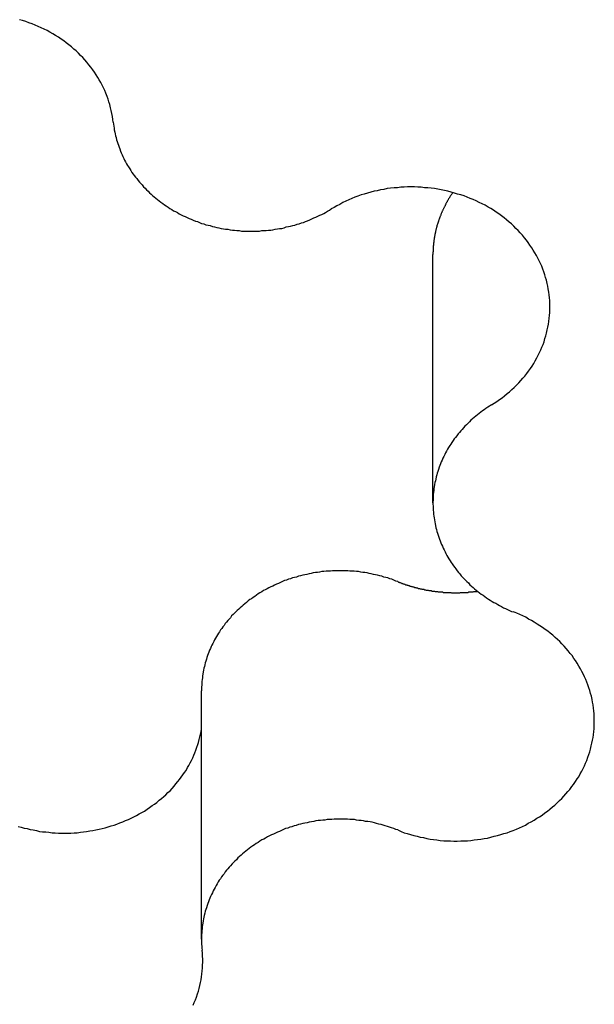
# Model space of a CAD drawing. Extents: x 1107 to 4046, y 937 to 3355.
# Tile 267 of 656: x 2207.48 to 2208.75, y 1796.53 to 1798.71. Entities that reach past the tile are written whole.
import ezdxf

# ---------------------------------------------------------------- set-up
doc = ezdxf.new("R2010")
doc.units = 0
doc.layers.add('KF_VIDA_L___C_REAR', color=7, linetype='CONTINUOUS')

# ---------------------------------------------------------------- blocks, each defined once
blk = doc.blocks.new('KF_VIDA_L___C_REAR')
at = {"layer": 'KF_VIDA_L___C_REAR'}
for p, q in [((21.415402, 108.423103), (21.415402, 108.973103)), ((20.902713, 107.457152), (20.902713, 108.007152))]:
    blk.add_line(p, q, dxfattribs=at)
for points in [[(20.7071, 109.266, 0), (20.7063, 109.272, 0), (20.7054, 109.279, 0), (20.7042, 109.285, 0), (20.7029, 109.292, 0), (20.7013, 109.298, 0), (20.6996, 109.305, 0), (20.6978, 109.311, 0), (20.6957, 109.317, 0), (20.6935, 109.323, 0), (20.6911, 109.33, 0), (20.6885, 109.336, 0), (20.6857, 109.342, 0), (20.6828, 109.348, 0), (20.6797, 109.354, 0), (20.6764, 109.36, 0), (20.673, 109.365, 0), (20.6694, 109.371, 0), (20.6656, 109.377, 0), (20.6617, 109.382, 0), (20.6576, 109.388, 0), (20.6534, 109.393, 0), (20.649, 109.399, 0), (20.6445, 109.404, 0), (20.6398, 109.409, 0), (20.635, 109.414, 0), (20.63, 109.419, 0), (20.625, 109.424, 0), (20.6197, 109.428, 0), (20.6144, 109.433, 0), (20.6089, 109.437, 0), (20.6033, 109.442, 0), (20.5975, 109.446, 0), (20.5917, 109.45, 0), (20.5857, 109.454, 0), (20.5796, 109.458, 0), (20.5734, 109.462, 0), (20.5671, 109.465, 0), (20.5607, 109.469, 0), (20.5543, 109.472, 0), (20.5477, 109.475, 0), (20.541, 109.478, 0), (20.5343, 109.481, 0), (20.5274, 109.484, 0), (20.5205, 109.486, 0), (20.5135, 109.489, 0), (20.5065, 109.491, 0), (20.4994, 109.493, 0)], [(20.7071, 109.266, 0), (20.7076, 109.262, 0), (20.7082, 109.257, 0), (20.7089, 109.253, 0), (20.7096, 109.249, 0), (20.7105, 109.244, 0), (20.7114, 109.24, 0), (20.7124, 109.236, 0), (20.7134, 109.232, 0), (20.7146, 109.227, 0), (20.7158, 109.223, 0), (20.7171, 109.219, 0), (20.7185, 109.215, 0), (20.72, 109.211, 0), (20.7216, 109.207, 0), (20.7232, 109.202, 0), (20.7249, 109.198, 0), (20.7267, 109.194, 0), (20.7285, 109.19, 0), (20.7305, 109.186, 0), (20.7325, 109.182, 0), (20.7346, 109.178, 0), (20.7367, 109.174, 0), (20.7389, 109.17, 0), (20.7413, 109.167, 0), (20.7436, 109.163, 0), (20.7461, 109.159, 0), (20.7486, 109.155, 0), (20.7512, 109.151, 0), (20.7539, 109.148, 0), (20.7566, 109.144, 0), (20.7594, 109.141, 0), (20.7623, 109.137, 0), (20.7652, 109.133, 0), (20.7682, 109.13, 0), (20.7713, 109.127, 0), (20.7744, 109.123, 0), (20.7776, 109.12, 0), (20.7809, 109.116, 0), (20.7842, 109.113, 0), (20.7876, 109.11, 0), (20.791, 109.107, 0), (20.7945, 109.104, 0), (20.7981, 109.101, 0), (20.8017, 109.098, 0), (20.8054, 109.095, 0), (20.8091, 109.092, 0), (20.8129, 109.089, 0), (20.8167, 109.086, 0), (20.8206, 109.083, 0), (20.8245, 109.081, 0), (20.8285, 109.078, 0), (20.8326, 109.075, 0), (20.8367, 109.073, 0), (20.8408, 109.07, 0), (20.845, 109.068, 0), (20.8492, 109.066, 0), (20.8535, 109.063, 0), (20.8578, 109.061, 0), (20.8622, 109.059, 0), (20.8666, 109.057, 0), (20.871, 109.055, 0), (20.8755, 109.053, 0), (20.88, 109.051, 0), (20.8845, 109.049, 0), (20.8891, 109.047, 0), (20.8937, 109.046, 0), (20.8984, 109.044, 0), (20.903, 109.042, 0), (20.9077, 109.041, 0), (20.9125, 109.039, 0), (20.9172, 109.038, 0), (20.922, 109.037, 0), (20.9268, 109.035, 0), (20.9317, 109.034, 0), (20.9365, 109.033, 0), (20.9414, 109.032, 0), (20.9463, 109.031, 0), (20.9512, 109.03, 0), (20.9561, 109.029, 0), (20.9611, 109.029, 0), (20.966, 109.028, 0), (20.971, 109.027, 0), (20.976, 109.027, 0), (20.981, 109.026, 0), (20.9859, 109.026, 0), (20.991, 109.025, 0), (20.996, 109.025, 0), (21.001, 109.025, 0), (21.006, 109.025, 0), (21.011, 109.025, 0), (21.016, 109.025, 0), (21.0211, 109.025, 0), (21.0261, 109.025, 0), (21.0311, 109.025, 0), (21.0361, 109.026, 0), (21.0411, 109.026, 0), (21.0461, 109.026, 0), (21.0511, 109.027, 0), (21.0561, 109.027, 0), (21.061, 109.028, 0), (21.066, 109.029, 0), (21.0709, 109.03, 0), (21.0758, 109.031, 0), (21.0808, 109.031, 0), (21.0856, 109.032, 0), (21.0905, 109.034, 0), (21.0954, 109.035, 0), (21.1002, 109.036, 0), (21.105, 109.037, 0), (21.1098, 109.038, 0), (21.1145, 109.04, 0), (21.1192, 109.041, 0), (21.1239, 109.043, 0), (21.1286, 109.044, 0), (21.1332, 109.046, 0), (21.1378, 109.048, 0), (21.1424, 109.05, 0), (21.1469, 109.052, 0), (21.1514, 109.054, 0), (21.1559, 109.056, 0), (21.1603, 109.058, 0), (21.1647, 109.06, 0), (21.169, 109.062, 0), (21.1733, 109.064, 0), (21.1776, 109.066, 0), (21.1818, 109.069, 0), (21.186, 109.071, 0), (21.1901, 109.074, 0)], [(21.5449, 108.64, 0), (21.551, 108.644, 0), (21.557, 108.648, 0), (21.5628, 108.652, 0), (21.5686, 108.656, 0), (21.5742, 108.66, 0), (21.5797, 108.665, 0), (21.5851, 108.669, 0), (21.5903, 108.674, 0), (21.5955, 108.679, 0), (21.6004, 108.684, 0), (21.6053, 108.689, 0), (21.6099, 108.694, 0), (21.6145, 108.699, 0), (21.6189, 108.704, 0), (21.6231, 108.71, 0), (21.6272, 108.715, 0), (21.6312, 108.721, 0), (21.6349, 108.726, 0), (21.6385, 108.732, 0), (21.642, 108.738, 0), (21.6453, 108.744, 0), (21.6484, 108.75, 0), (21.6513, 108.756, 0), (21.6541, 108.762, 0), (21.6567, 108.768, 0), (21.6592, 108.774, 0), (21.6614, 108.78, 0), (21.6635, 108.787, 0), (21.6654, 108.793, 0), (21.6671, 108.799, 0), (21.6687, 108.806, 0), (21.67, 108.812, 0), (21.6712, 108.819, 0), (21.6722, 108.825, 0), (21.673, 108.832, 0), (21.6736, 108.838, 0), (21.6741, 108.845, 0), (21.6743, 108.851, 0), (21.6744, 108.858, 0), (21.6743, 108.864, 0), (21.674, 108.871, 0), (21.6735, 108.877, 0), (21.6728, 108.884, 0), (21.672, 108.89, 0), (21.6709, 108.897, 0), (21.6697, 108.903, 0), (21.6683, 108.909, 0), (21.6667, 108.916, 0), (21.665, 108.922, 0), (21.663, 108.928, 0), (21.6609, 108.935, 0), (21.6586, 108.941, 0), (21.6562, 108.947, 0), (21.6535, 108.953, 0), (21.6507, 108.959, 0), (21.6477, 108.965, 0), (21.6446, 108.971, 0), (21.6412, 108.977, 0), (21.6377, 108.983, 0), (21.6341, 108.988, 0), (21.6303, 108.994, 0), (21.6263, 109, 0), (21.6222, 109.005, 0), (21.6179, 109.01, 0), (21.6135, 109.016, 0), (21.6089, 109.021, 0), (21.6042, 109.026, 0), (21.5993, 109.031, 0), (21.5943, 109.036, 0), (21.5892, 109.041, 0), (21.5839, 109.045, 0), (21.5785, 109.05, 0), (21.573, 109.054, 0), (21.5673, 109.059, 0), (21.5615, 109.063, 0), (21.5556, 109.067, 0), (21.5496, 109.071, 0), (21.5435, 109.075, 0), (21.5373, 109.078, 0), (21.531, 109.082, 0), (21.5245, 109.085, 0), (21.518, 109.088, 0), (21.5114, 109.092, 0), (21.5047, 109.095, 0), (21.4979, 109.097, 0), (21.4911, 109.1, 0), (21.4842, 109.103, 0), (21.4772, 109.105, 0), (21.4701, 109.107, 0), (21.463, 109.109, 0), (21.4558, 109.111, 0), (21.4485, 109.113, 0), (21.4412, 109.115, 0), (21.4339, 109.116, 0), (21.4265, 109.118, 0), (21.4191, 109.119, 0), (21.4117, 109.12, 0), (21.4042, 109.121, 0), (21.3967, 109.121, 0), (21.3892, 109.122, 0), (21.3817, 109.122, 0), (21.3742, 109.123, 0), (21.3666, 109.123, 0), (21.3591, 109.123, 0), (21.3516, 109.122, 0), (21.3441, 109.122, 0), (21.3366, 109.121, 0), (21.3291, 109.121, 0), (21.3216, 109.12, 0), (21.3142, 109.119, 0), (21.3068, 109.117, 0), (21.2994, 109.116, 0), (21.2921, 109.114, 0), (21.2848, 109.113, 0), (21.2776, 109.111, 0), (21.2704, 109.109, 0), (21.2633, 109.107, 0), (21.2563, 109.105, 0), (21.2493, 109.102, 0), (21.2424, 109.1, 0), (21.2355, 109.097, 0), (21.2288, 109.094, 0), (21.2221, 109.091, 0), (21.2155, 109.088, 0), (21.209, 109.084, 0), (21.2026, 109.081, 0), (21.1963, 109.077, 0), (21.1901, 109.074, 0)], [(21.4595, 109.11, 0), (21.4588, 109.109, 0), (21.4582, 109.108, 0), (21.4575, 109.107, 0), (21.4569, 109.107, 0), (21.4562, 109.106, 0), (21.4556, 109.105, 0), (21.4549, 109.104, 0), (21.4543, 109.103, 0), (21.4537, 109.102, 0), (21.453, 109.101, 0), (21.4524, 109.1, 0), (21.4518, 109.099, 0), (21.4512, 109.098, 0), (21.4506, 109.097, 0), (21.45, 109.096, 0), (21.4494, 109.095, 0), (21.4488, 109.094, 0), (21.4482, 109.093, 0), (21.4476, 109.092, 0), (21.447, 109.091, 0), (21.4465, 109.09, 0), (21.4459, 109.089, 0), (21.4453, 109.088, 0), (21.4448, 109.087, 0), (21.4442, 109.086, 0), (21.4437, 109.085, 0), (21.4431, 109.083, 0), (21.4426, 109.082, 0), (21.4421, 109.081, 0), (21.4415, 109.08, 0), (21.441, 109.079, 0), (21.4405, 109.078, 0), (21.44, 109.077, 0), (21.4395, 109.076, 0), (21.439, 109.075, 0), (21.4385, 109.074, 0), (21.438, 109.073, 0), (21.4375, 109.072, 0), (21.437, 109.071, 0), (21.4365, 109.07, 0), (21.4361, 109.069, 0), (21.4356, 109.068, 0), (21.4351, 109.067, 0), (21.4347, 109.066, 0), (21.4342, 109.065, 0), (21.4338, 109.064, 0), (21.4333, 109.063, 0), (21.4329, 109.062, 0), (21.4325, 109.06, 0), (21.432, 109.059, 0), (21.4316, 109.058, 0), (21.4312, 109.057, 0), (21.4308, 109.056, 0), (21.4304, 109.055, 0), (21.43, 109.054, 0), (21.4296, 109.053, 0), (21.4292, 109.052, 0), (21.4288, 109.051, 0), (21.4284, 109.05, 0), (21.4281, 109.049, 0), (21.4277, 109.048, 0), (21.4273, 109.047, 0), (21.427, 109.045, 0), (21.4266, 109.044, 0), (21.4263, 109.043, 0), (21.4259, 109.042, 0), (21.4256, 109.041, 0), (21.4253, 109.04, 0), (21.425, 109.039, 0), (21.4246, 109.038, 0), (21.4243, 109.037, 0), (21.424, 109.036, 0), (21.4237, 109.035, 0), (21.4234, 109.033, 0), (21.4231, 109.032, 0), (21.4228, 109.031, 0), (21.4226, 109.03, 0), (21.4223, 109.029, 0), (21.422, 109.028, 0), (21.4217, 109.027, 0), (21.4215, 109.026, 0), (21.4212, 109.025, 0), (21.421, 109.024, 0), (21.4207, 109.022, 0), (21.4205, 109.021, 0), (21.4203, 109.02, 0), (21.42, 109.019, 0), (21.4198, 109.018, 0), (21.4196, 109.017, 0), (21.4194, 109.016, 0), (21.4192, 109.015, 0), (21.419, 109.014, 0), (21.4188, 109.012, 0), (21.4186, 109.011, 0), (21.4184, 109.01, 0), (21.4182, 109.009, 0), (21.4181, 109.008, 0), (21.4179, 109.007, 0), (21.4177, 109.006, 0), (21.4176, 109.005, 0), (21.4174, 109.003, 0), (21.4173, 109.002, 0), (21.4171, 109.001, 0), (21.417, 109, 0), (21.4169, 108.999, 0), (21.4167, 108.998, 0), (21.4166, 108.997, 0), (21.4165, 108.996, 0), (21.4164, 108.994, 0), (21.4163, 108.993, 0), (21.4162, 108.992, 0), (21.4161, 108.991, 0), (21.416, 108.99, 0), (21.4159, 108.989, 0), (21.4159, 108.988, 0), (21.4158, 108.987, 0), (21.4157, 108.985, 0), (21.4157, 108.984, 0), (21.4156, 108.983, 0), (21.4156, 108.982, 0), (21.4155, 108.981, 0), (21.4155, 108.98, 0), (21.4155, 108.979, 0), (21.4154, 108.978, 0), (21.4154, 108.976, 0), (21.4154, 108.975, 0), (21.4154, 108.974, 0), (21.4154, 108.973, 0)], [(21.5449, 108.64, 0), (21.5408, 108.637, 0), (21.5368, 108.635, 0), (21.5328, 108.632, 0), (21.5289, 108.629, 0), (21.525, 108.627, 0), (21.5212, 108.624, 0), (21.5174, 108.621, 0), (21.5137, 108.618, 0), (21.5101, 108.615, 0), (21.5065, 108.612, 0), (21.5029, 108.609, 0), (21.4994, 108.606, 0), (21.496, 108.603, 0), (21.4927, 108.599, 0), (21.4894, 108.596, 0), (21.4861, 108.593, 0), (21.4829, 108.589, 0), (21.4798, 108.586, 0), (21.4768, 108.583, 0), (21.4738, 108.579, 0), (21.4709, 108.576, 0), (21.4681, 108.572, 0), (21.4653, 108.568, 0), (21.4626, 108.565, 0), (21.4599, 108.561, 0), (21.4574, 108.557, 0), (21.4549, 108.553, 0), (21.4524, 108.55, 0), (21.4501, 108.546, 0), (21.4478, 108.542, 0), (21.4456, 108.538, 0), (21.4434, 108.534, 0), (21.4414, 108.53, 0), (21.4394, 108.526, 0), (21.4375, 108.522, 0), (21.4357, 108.518, 0), (21.4339, 108.514, 0), (21.4322, 108.51, 0), (21.4306, 108.506, 0), (21.4291, 108.502, 0), (21.4277, 108.497, 0), (21.4263, 108.493, 0), (21.425, 108.489, 0), (21.4238, 108.485, 0), (21.4227, 108.481, 0), (21.4216, 108.476, 0), (21.4207, 108.472, 0), (21.4198, 108.468, 0), (21.419, 108.464, 0), (21.4182, 108.459, 0), (21.4176, 108.455, 0), (21.417, 108.451, 0), (21.4166, 108.446, 0), (21.4162, 108.442, 0), (21.4159, 108.438, 0), (21.4156, 108.433, 0), (21.4155, 108.429, 0), (21.4154, 108.425, 0), (21.4154, 108.42, 0), (21.4155, 108.416, 0), (21.4157, 108.412, 0), (21.416, 108.407, 0), (21.4163, 108.403, 0), (21.4167, 108.398, 0), (21.4172, 108.394, 0), (21.4178, 108.39, 0), (21.4185, 108.386, 0), (21.4192, 108.381, 0), (21.4201, 108.377, 0), (21.421, 108.373, 0), (21.422, 108.368, 0), (21.423, 108.364, 0), (21.4242, 108.36, 0), (21.4254, 108.356, 0), (21.4267, 108.352, 0), (21.4281, 108.347, 0), (21.4296, 108.343, 0), (21.4312, 108.339, 0), (21.4328, 108.335, 0), (21.4345, 108.331, 0), (21.4363, 108.327, 0), (21.4381, 108.323, 0), (21.4401, 108.319, 0), (21.4421, 108.315, 0), (21.4442, 108.311, 0), (21.4463, 108.307, 0), (21.4486, 108.303, 0), (21.4509, 108.299, 0), (21.4532, 108.295, 0), (21.4557, 108.291, 0), (21.4582, 108.288, 0), (21.4608, 108.284, 0), (21.4635, 108.28, 0), (21.4662, 108.277, 0), (21.469, 108.273, 0), (21.4719, 108.269, 0), (21.4748, 108.266, 0), (21.4778, 108.262, 0), (21.4809, 108.259, 0), (21.484, 108.256, 0), (21.4872, 108.252, 0), (21.4905, 108.249, 0), (21.4938, 108.246, 0), (21.4972, 108.242, 0), (21.5006, 108.239, 0), (21.5041, 108.236, 0), (21.5077, 108.233, 0), (21.5113, 108.23, 0), (21.515, 108.227, 0), (21.5187, 108.224, 0), (21.5225, 108.221, 0), (21.5263, 108.219, 0), (21.5302, 108.216, 0), (21.5342, 108.213, 0), (21.5381, 108.21, 0), (21.5422, 108.208, 0), (21.5463, 108.205, 0), (21.5504, 108.203, 0), (21.5546, 108.201, 0), (21.5588, 108.198, 0), (21.5631, 108.196, 0), (21.5674, 108.194, 0), (21.5718, 108.191, 0), (21.5762, 108.189, 0), (21.5806, 108.187, 0), (21.5851, 108.185, 0), (21.5896, 108.183, 0), (21.5941, 108.182, 0)], [(21.3378, 108.249, 0), (21.3334, 108.25, 0), (21.329, 108.252, 0), (21.3246, 108.254, 0), (21.3201, 108.255, 0), (21.3156, 108.257, 0), (21.3111, 108.258, 0), (21.3065, 108.259, 0), (21.302, 108.261, 0), (21.2974, 108.262, 0), (21.2928, 108.263, 0), (21.2882, 108.264, 0), (21.2835, 108.265, 0), (21.2788, 108.266, 0), (21.2742, 108.267, 0), (21.2695, 108.268, 0), (21.2647, 108.269, 0), (21.26, 108.269, 0), (21.2553, 108.27, 0), (21.2505, 108.271, 0), (21.2458, 108.271, 0), (21.241, 108.272, 0), (21.2362, 108.272, 0), (21.2314, 108.272, 0), (21.2266, 108.273, 0), (21.2218, 108.273, 0), (21.2171, 108.273, 0), (21.2123, 108.273, 0), (21.2075, 108.273, 0), (21.2027, 108.273, 0), (21.1979, 108.273, 0), (21.1931, 108.273, 0), (21.1883, 108.272, 0), (21.1835, 108.272, 0), (21.1787, 108.272, 0), (21.1739, 108.271, 0), (21.1692, 108.271, 0), (21.1644, 108.27, 0), (21.1597, 108.269, 0), (21.155, 108.269, 0), (21.1502, 108.268, 0), (21.1455, 108.267, 0), (21.1409, 108.266, 0), (21.1362, 108.265, 0), (21.1315, 108.264, 0), (21.1269, 108.263, 0), (21.1223, 108.262, 0), (21.1177, 108.261, 0), (21.1131, 108.259, 0), (21.1086, 108.258, 0), (21.1041, 108.257, 0), (21.0996, 108.255, 0), (21.0951, 108.254, 0), (21.0907, 108.252, 0), (21.0863, 108.251, 0), (21.0819, 108.249, 0), (21.0775, 108.247, 0), (21.0732, 108.245, 0), (21.0689, 108.243, 0), (21.0647, 108.241, 0), (21.0605, 108.239, 0), (21.0563, 108.237, 0), (21.0522, 108.235, 0), (21.0481, 108.233, 0), (21.044, 108.231, 0), (21.04, 108.229, 0), (21.036, 108.226, 0), (21.0321, 108.224, 0), (21.0282, 108.222, 0), (21.0243, 108.219, 0), (21.0205, 108.216, 0), (21.0168, 108.214, 0), (21.0131, 108.211, 0), (21.0094, 108.209, 0), (21.0058, 108.206, 0), (21.0022, 108.203, 0), (20.9987, 108.2, 0), (20.9952, 108.197, 0), (20.9918, 108.194, 0), (20.9885, 108.191, 0), (20.9852, 108.188, 0), (20.9819, 108.185, 0), (20.9787, 108.182, 0), (20.9756, 108.179, 0), (20.9725, 108.176, 0), (20.9695, 108.173, 0), (20.9666, 108.169, 0), (20.9637, 108.166, 0), (20.9608, 108.163, 0), (20.958, 108.159, 0), (20.9553, 108.156, 0), (20.9527, 108.152, 0), (20.9501, 108.149, 0), (20.9475, 108.145, 0), (20.9451, 108.142, 0), (20.9427, 108.138, 0), (20.9403, 108.135, 0), (20.9381, 108.131, 0), (20.9359, 108.127, 0), (20.9337, 108.124, 0), (20.9317, 108.12, 0), (20.9297, 108.116, 0), (20.9277, 108.112, 0), (20.9259, 108.108, 0), (20.9241, 108.105, 0), (20.9224, 108.101, 0), (20.9207, 108.097, 0), (20.9191, 108.093, 0), (20.9176, 108.089, 0), (20.9162, 108.085, 0), (20.9148, 108.081, 0), (20.9135, 108.077, 0), (20.9123, 108.073, 0), (20.9111, 108.069, 0), (20.91, 108.065, 0), (20.909, 108.061, 0), (20.9081, 108.057, 0), (20.9072, 108.053, 0), (20.9065, 108.049, 0), (20.9057, 108.044, 0), (20.9051, 108.04, 0), (20.9046, 108.036, 0), (20.9041, 108.032, 0), (20.9037, 108.028, 0), (20.9033, 108.024, 0), (20.9031, 108.02, 0), (20.9029, 108.015, 0), (20.9028, 108.011, 0), (20.9027, 108.007, 0)], [(21.3378, 108.249, 0), (21.3391, 108.248, 0), (21.3404, 108.248, 0), (21.3416, 108.247, 0), (21.3429, 108.247, 0), (21.3442, 108.246, 0), (21.3455, 108.246, 0), (21.3468, 108.245, 0), (21.3481, 108.245, 0), (21.3494, 108.244, 0), (21.3507, 108.244, 0), (21.3521, 108.243, 0), (21.3534, 108.243, 0), (21.3547, 108.242, 0), (21.356, 108.242, 0), (21.3573, 108.242, 0), (21.3586, 108.241, 0), (21.36, 108.241, 0), (21.3613, 108.24, 0), (21.3626, 108.24, 0), (21.364, 108.239, 0), (21.3653, 108.239, 0), (21.3666, 108.239, 0), (21.368, 108.238, 0), (21.3693, 108.238, 0), (21.3706, 108.237, 0), (21.372, 108.237, 0), (21.3733, 108.237, 0), (21.3747, 108.236, 0), (21.376, 108.236, 0), (21.3774, 108.236, 0), (21.3787, 108.235, 0), (21.3801, 108.235, 0), (21.3814, 108.235, 0), (21.3828, 108.234, 0), (21.3842, 108.234, 0), (21.3855, 108.234, 0), (21.3869, 108.233, 0), (21.3883, 108.233, 0), (21.3896, 108.233, 0), (21.391, 108.232, 0), (21.3924, 108.232, 0), (21.3937, 108.232, 0), (21.3951, 108.232, 0), (21.3965, 108.231, 0), (21.3979, 108.231, 0), (21.3992, 108.231, 0), (21.4006, 108.23, 0), (21.402, 108.23, 0), (21.4034, 108.23, 0), (21.4048, 108.23, 0), (21.4061, 108.229, 0), (21.4075, 108.229, 0), (21.4089, 108.229, 0), (21.4103, 108.229, 0), (21.4117, 108.229, 0), (21.4131, 108.228, 0), (21.4145, 108.228, 0), (21.4159, 108.228, 0), (21.4173, 108.228, 0), (21.4187, 108.228, 0), (21.4201, 108.227, 0), (21.4215, 108.227, 0), (21.4228, 108.227, 0), (21.4242, 108.227, 0), (21.4256, 108.227, 0), (21.427, 108.226, 0), (21.4284, 108.226, 0), (21.4299, 108.226, 0), (21.4313, 108.226, 0), (21.4327, 108.226, 0), (21.4341, 108.226, 0), (21.4355, 108.226, 0), (21.4369, 108.226, 0), (21.4383, 108.225, 0), (21.4397, 108.225, 0), (21.4411, 108.225, 0), (21.4425, 108.225, 0), (21.4439, 108.225, 0), (21.4453, 108.225, 0), (21.4467, 108.225, 0), (21.4481, 108.225, 0), (21.4495, 108.225, 0), (21.451, 108.225, 0), (21.4524, 108.225, 0), (21.4538, 108.225, 0), (21.4552, 108.225, 0), (21.4566, 108.224, 0), (21.458, 108.224, 0), (21.4594, 108.224, 0), (21.4608, 108.224, 0), (21.4623, 108.224, 0), (21.4637, 108.224, 0), (21.4651, 108.224, 0), (21.4665, 108.224, 0), (21.4679, 108.224, 0), (21.4693, 108.224, 0), (21.4707, 108.224, 0), (21.4721, 108.224, 0), (21.4736, 108.224, 0), (21.475, 108.224, 0), (21.4764, 108.225, 0), (21.4778, 108.225, 0), (21.4792, 108.225, 0), (21.4806, 108.225, 0), (21.482, 108.225, 0), (21.4834, 108.225, 0), (21.4848, 108.225, 0), (21.4862, 108.225, 0), (21.4877, 108.225, 0), (21.4891, 108.225, 0), (21.4905, 108.225, 0), (21.4919, 108.225, 0), (21.4933, 108.225, 0), (21.4947, 108.226, 0), (21.4961, 108.226, 0), (21.4975, 108.226, 0), (21.4989, 108.226, 0), (21.5003, 108.226, 0), (21.5017, 108.226, 0), (21.5031, 108.226, 0), (21.5045, 108.226, 0), (21.5059, 108.227, 0), (21.5073, 108.227, 0), (21.5087, 108.227, 0), (21.5101, 108.227, 0), (21.5115, 108.227, 0), (21.5129, 108.227, 0), (21.5143, 108.228, 0)], [(21.3378, 107.699, 0), (21.3447, 107.696, 0), (21.3516, 107.693, 0), (21.3586, 107.691, 0), (21.3657, 107.689, 0), (21.3729, 107.687, 0), (21.3801, 107.685, 0), (21.3873, 107.683, 0), (21.3946, 107.682, 0), (21.402, 107.68, 0), (21.4094, 107.679, 0), (21.4168, 107.678, 0), (21.4242, 107.677, 0), (21.4317, 107.676, 0), (21.4392, 107.675, 0), (21.4467, 107.675, 0), (21.4542, 107.675, 0), (21.4618, 107.674, 0), (21.4693, 107.674, 0), (21.4768, 107.675, 0), (21.4844, 107.675, 0), (21.4919, 107.675, 0), (21.4994, 107.676, 0), (21.5068, 107.677, 0), (21.5143, 107.678, 0), (21.5217, 107.679, 0), (21.5291, 107.68, 0), (21.5365, 107.681, 0), (21.5438, 107.683, 0), (21.551, 107.685, 0), (21.5582, 107.687, 0), (21.5654, 107.689, 0), (21.5725, 107.691, 0), (21.5795, 107.693, 0), (21.5865, 107.696, 0), (21.5934, 107.698, 0), (21.6002, 107.701, 0), (21.6069, 107.704, 0), (21.6136, 107.707, 0), (21.6201, 107.71, 0), (21.6266, 107.714, 0), (21.633, 107.717, 0), (21.6392, 107.721, 0), (21.6454, 107.725, 0), (21.6515, 107.728, 0), (21.6574, 107.732, 0), (21.6632, 107.737, 0), (21.6689, 107.741, 0), (21.6745, 107.745, 0), (21.68, 107.75, 0), (21.6853, 107.754, 0), (21.6905, 107.759, 0), (21.6956, 107.764, 0), (21.7005, 107.769, 0), (21.7053, 107.774, 0), (21.7099, 107.779, 0), (21.7144, 107.784, 0), (21.7188, 107.789, 0), (21.723, 107.795, 0), (21.727, 107.8, 0), (21.7309, 107.806, 0), (21.7346, 107.812, 0), (21.7382, 107.817, 0), (21.7416, 107.823, 0), (21.7448, 107.829, 0), (21.7479, 107.835, 0), (21.7507, 107.841, 0), (21.7535, 107.847, 0), (21.756, 107.853, 0), (21.7584, 107.86, 0), (21.7606, 107.866, 0), (21.7626, 107.872, 0), (21.7644, 107.878, 0), (21.7661, 107.885, 0), (21.7676, 107.891, 0), (21.7689, 107.898, 0), (21.77, 107.904, 0), (21.7709, 107.91, 0), (21.7717, 107.917, 0), (21.7722, 107.923, 0), (21.7726, 107.93, 0), (21.7728, 107.937, 0), (21.7728, 107.943, 0), (21.7726, 107.95, 0), (21.7723, 107.956, 0), (21.7717, 107.963, 0), (21.771, 107.969, 0), (21.7701, 107.976, 0), (21.769, 107.982, 0), (21.7677, 107.988, 0), (21.7663, 107.995, 0), (21.7646, 108.001, 0), (21.7628, 108.008, 0), (21.7608, 108.014, 0), (21.7586, 108.02, 0), (21.7563, 108.026, 0), (21.7538, 108.032, 0), (21.7511, 108.038, 0), (21.7482, 108.045, 0), (21.7451, 108.05, 0), (21.7419, 108.056, 0), (21.7385, 108.062, 0), (21.735, 108.068, 0), (21.7313, 108.074, 0), (21.7274, 108.079, 0), (21.7234, 108.085, 0), (21.7192, 108.09, 0), (21.7149, 108.096, 0), (21.7104, 108.101, 0), (21.7058, 108.106, 0), (21.701, 108.111, 0), (21.6961, 108.116, 0), (21.6911, 108.121, 0), (21.6859, 108.125, 0), (21.6806, 108.13, 0), (21.6751, 108.135, 0), (21.6695, 108.139, 0), (21.6639, 108.143, 0), (21.658, 108.147, 0), (21.6521, 108.151, 0), (21.6461, 108.155, 0), (21.6399, 108.159, 0), (21.6337, 108.163, 0), (21.6273, 108.166, 0), (21.6208, 108.17, 0), (21.6143, 108.173, 0), (21.6077, 108.176, 0), (21.6009, 108.179, 0), (21.5941, 108.182, 0)], [(20.4966, 107.707, 0), (20.5032, 107.705, 0), (20.5099, 107.703, 0), (20.5166, 107.702, 0), (20.5234, 107.7, 0), (20.5302, 107.699, 0), (20.537, 107.698, 0), (20.5439, 107.696, 0), (20.5508, 107.695, 0), (20.5577, 107.695, 0), (20.5646, 107.694, 0), (20.5716, 107.693, 0), (20.5786, 107.693, 0), (20.5856, 107.692, 0), (20.5926, 107.692, 0), (20.5996, 107.692, 0), (20.6065, 107.692, 0), (20.6135, 107.692, 0), (20.6205, 107.693, 0), (20.6275, 107.693, 0), (20.6344, 107.694, 0), (20.6414, 107.695, 0), (20.6483, 107.696, 0), (20.6552, 107.697, 0), (20.662, 107.698, 0), (20.6689, 107.699, 0), (20.6757, 107.701, 0), (20.6824, 107.702, 0), (20.6891, 107.704, 0), (20.6958, 107.706, 0), (20.7024, 107.708, 0), (20.7089, 107.71, 0), (20.7154, 107.712, 0), (20.7219, 107.715, 0), (20.7282, 107.717, 0), (20.7345, 107.72, 0), (20.7408, 107.722, 0), (20.7469, 107.725, 0), (20.753, 107.728, 0), (20.759, 107.731, 0), (20.7649, 107.735, 0), (20.7708, 107.738, 0), (20.7765, 107.741, 0), (20.7822, 107.745, 0), (20.7877, 107.749, 0), (20.7932, 107.753, 0), (20.7985, 107.756, 0), (20.8038, 107.76, 0), (20.8089, 107.765, 0), (20.814, 107.769, 0), (20.8189, 107.773, 0), (20.8237, 107.777, 0), (20.8284, 107.782, 0), (20.833, 107.786, 0), (20.8374, 107.791, 0), (20.8418, 107.796, 0), (20.846, 107.801, 0), (20.85, 107.806, 0), (20.854, 107.811, 0), (20.8578, 107.816, 0), (20.8614, 107.821, 0), (20.865, 107.826, 0), (20.8684, 107.831, 0), (20.8716, 107.837, 0), (20.8748, 107.842, 0), (20.8777, 107.848, 0), (20.8806, 107.853, 0), (20.8832, 107.859, 0), (20.8858, 107.865, 0), (20.8882, 107.87, 0), (20.8904, 107.876, 0), (20.8925, 107.882, 0), (20.8944, 107.888, 0), (20.8962, 107.893, 0), (20.8978, 107.899, 0), (20.8993, 107.905, 0), (20.9006, 107.911, 0), (20.9017, 107.917, 0), (20.9027, 107.923, 0)], [(21.3378, 107.699, 0), (21.3332, 107.7, 0), (21.3286, 107.702, 0), (21.3239, 107.704, 0), (21.3193, 107.705, 0), (21.3146, 107.707, 0), (21.3098, 107.708, 0), (21.3051, 107.71, 0), (21.3003, 107.711, 0), (21.2955, 107.712, 0), (21.2906, 107.713, 0), (21.2858, 107.715, 0), (21.2809, 107.716, 0), (21.276, 107.717, 0), (21.2711, 107.718, 0), (21.2662, 107.718, 0), (21.2612, 107.719, 0), (21.2563, 107.72, 0), (21.2513, 107.72, 0), (21.2463, 107.721, 0), (21.2413, 107.722, 0), (21.2363, 107.722, 0), (21.2313, 107.722, 0), (21.2263, 107.723, 0), (21.2213, 107.723, 0), (21.2163, 107.723, 0), (21.2113, 107.723, 0), (21.2063, 107.723, 0), (21.2012, 107.723, 0), (21.1962, 107.723, 0), (21.1912, 107.722, 0), (21.1862, 107.722, 0), (21.1812, 107.722, 0), (21.1762, 107.721, 0), (21.1712, 107.721, 0), (21.1662, 107.72, 0), (21.1613, 107.72, 0), (21.1563, 107.719, 0), (21.1514, 107.718, 0), (21.1464, 107.717, 0), (21.1415, 107.716, 0), (21.1367, 107.715, 0), (21.1318, 107.714, 0), (21.1269, 107.713, 0), (21.1221, 107.712, 0), (21.1173, 107.711, 0), (21.1125, 107.709, 0), (21.1078, 107.708, 0), (21.1031, 107.706, 0), (21.0984, 107.705, 0), (21.0937, 107.703, 0), (21.0891, 107.702, 0), (21.0845, 107.7, 0), (21.0799, 107.698, 0), (21.0754, 107.696, 0), (21.0709, 107.694, 0), (21.0664, 107.692, 0), (21.062, 107.69, 0), (21.0576, 107.688, 0), (21.0533, 107.686, 0), (21.049, 107.684, 0), (21.0447, 107.681, 0), (21.0405, 107.679, 0), (21.0363, 107.677, 0), (21.0322, 107.674, 0), (21.0281, 107.671, 0), (21.0241, 107.669, 0), (21.0201, 107.666, 0), (21.0162, 107.664, 0), (21.0123, 107.661, 0), (21.0085, 107.658, 0), (21.0047, 107.655, 0), (21.001, 107.652, 0), (20.9974, 107.649, 0), (20.9938, 107.646, 0), (20.9902, 107.643, 0), (20.9868, 107.64, 0), (20.9833, 107.637, 0), (20.98, 107.633, 0), (20.9767, 107.63, 0), (20.9734, 107.627, 0), (20.9703, 107.624, 0), (20.9671, 107.62, 0), (20.9641, 107.617, 0), (20.9611, 107.613, 0), (20.9582, 107.61, 0), (20.9554, 107.606, 0), (20.9526, 107.602, 0), (20.9499, 107.599, 0), (20.9472, 107.595, 0), (20.9447, 107.591, 0), (20.9422, 107.588, 0), (20.9397, 107.584, 0), (20.9374, 107.58, 0), (20.9351, 107.576, 0), (20.9329, 107.572, 0), (20.9308, 107.568, 0), (20.9287, 107.564, 0), (20.9267, 107.56, 0), (20.9248, 107.556, 0), (20.923, 107.552, 0), (20.9212, 107.548, 0), (20.9195, 107.544, 0), (20.9179, 107.54, 0), (20.9164, 107.536, 0), (20.915, 107.532, 0), (20.9136, 107.527, 0), (20.9123, 107.523, 0), (20.9111, 107.519, 0), (20.91, 107.515, 0), (20.9089, 107.51, 0), (20.908, 107.506, 0), (20.9071, 107.502, 0), (20.9063, 107.498, 0), (20.9056, 107.493, 0), (20.9049, 107.489, 0), (20.9044, 107.485, 0), (20.9039, 107.48, 0), (20.9035, 107.476, 0), (20.9032, 107.472, 0), (20.9029, 107.467, 0), (20.9028, 107.463, 0), (20.9027, 107.459, 0), (20.9027, 107.454, 0), (20.9028, 107.45, 0), (20.903, 107.446, 0), (20.9033, 107.441, 0), (20.9036, 107.437, 0), (20.904, 107.433, 0)], [(20.8842, 107.311, 0), (20.8868, 107.317, 0), (20.8893, 107.323, 0), (20.8916, 107.329, 0), (20.8938, 107.336, 0), (20.8957, 107.342, 0), (20.8975, 107.348, 0), (20.8991, 107.355, 0), (20.9005, 107.361, 0), (20.9018, 107.367, 0), (20.9028, 107.374, 0), (20.9037, 107.38, 0), (20.9044, 107.387, 0), (20.9049, 107.393, 0), (20.9052, 107.4, 0), (20.9053, 107.406, 0), (20.9053, 107.413, 0), (20.9051, 107.42, 0), (20.9046, 107.426, 0), (20.904, 107.433, 0)]]:
    blk.add_polyline3d(points, dxfattribs=at)

msp = doc.modelspace()

# ---------------------------------------------------------------- block references
at = {"layer": 'KF_VIDA_L___C_REAR'}
msp.add_blockref('KF_VIDA_L___C_REAR', (2186.9791, 1689.2132), dxfattribs=at)

doc.saveas('drawing.dxf')
